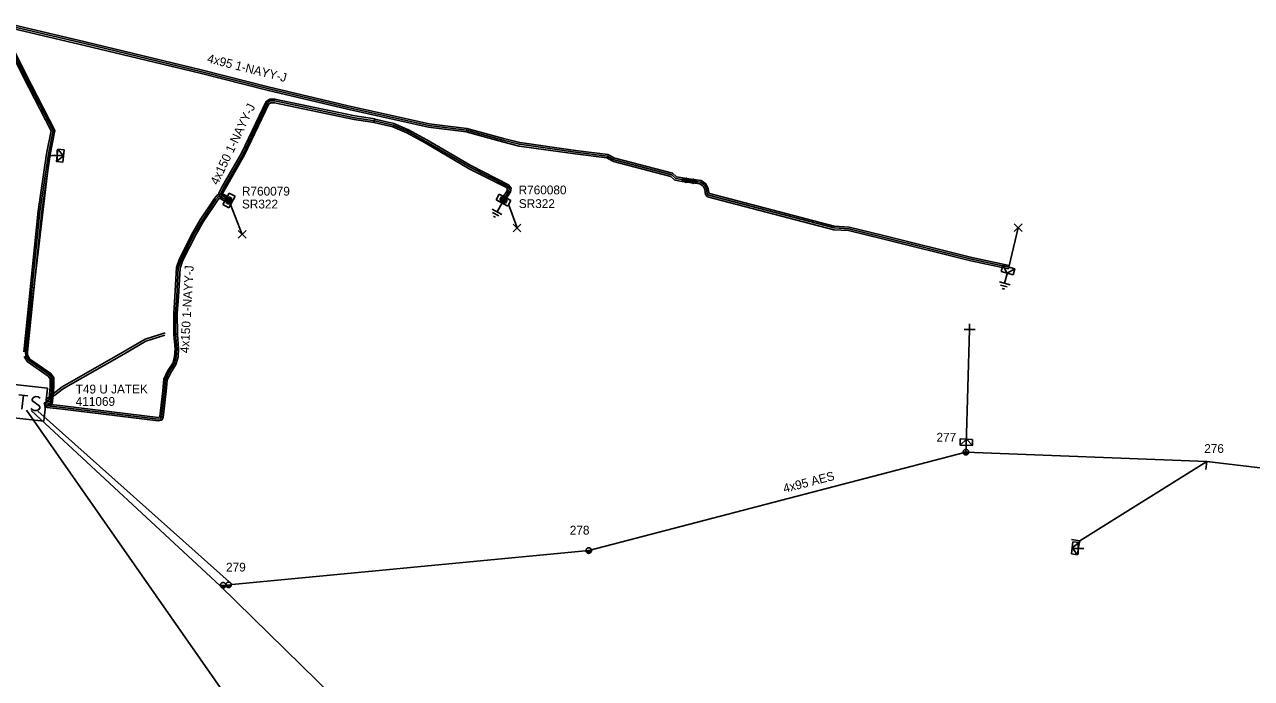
# Model space of a CAD drawing. Extents: x -540466 to -537383, y -1184038 to -1179972.
# Drawn here: x -538071.5 to -537932.4, y -1180645.6 to -1180571.5 of the extents above; entities that cross this region are included whole.
import ezdxf

# ---------------------------------------------------------------- set-up
doc = ezdxf.new("R2010")
doc.units = 0
for name, color, linetype in [('Vrstva 1', 7, 'Continuous'), ('Vrstva 13', 7, 'Continuous'), ('Vrstva 14', 7, 'Continuous'), ('Vrstva 15', 7, 'Continuous'), ('Vrstva 19', 7, 'Continuous'), ('Vrstva 2', 7, 'Continuous'), ('Vrstva 20', 7, 'Continuous'), ('Vrstva 25', 7, 'Continuous'), ('Vrstva 26', 7, 'Continuous'), ('Vrstva 27', 7, 'Continuous'), ('Vrstva 28', 7, 'Continuous'), ('Vrstva 29', 7, 'Continuous'), ('Vrstva 30', 7, 'Continuous'), ('Vrstva 31', 7, 'Continuous'), ('Vrstva 34', 7, 'Continuous'), ('Vrstva 4', 7, 'Continuous'), ('Vrstva 5', 7, 'Continuous'), ('Vrstva 50', 7, 'Continuous'), ('Vrstva 51', 7, 'Continuous'), ('Vrstva 52', 7, 'Continuous'), ('Vrstva 59', 7, 'Continuous'), ('Vrstva 6', 7, 'Continuous'), ('Vrstva 8', 7, 'Continuous'), ('Vrstva 9', 7, 'Continuous')]:
    doc.layers.add(name, color=color, linetype=linetype)

# ---------------------------------------------------------------- blocks, each defined once
blk = doc.blocks.new('NN440')
at = {"layer": 'Vrstva 2'}
for points in [[(0.63, 0), (0.63, 0.06), (0.62, 0.13), (0.6, 0.19), (0.58, 0.25), (0.55, 0.31), (0.51, 0.37), (0.47, 0.42), (0.42, 0.46), (0.37, 0.51), (0.32, 0.54), (0.26, 0.57), (0.2, 0.59), (0.13, 0.61), (0.07, 0.62), (0, 0.63), (-0.06, 0.62), (-0.13, 0.61), (-0.19, 0.59), (-0.26, 0.57), (-0.31, 0.54), (-0.37, 0.51), (-0.42, 0.46), (-0.47, 0.42), (-0.51, 0.37), (-0.54, 0.31), (-0.57, 0.25), (-0.6, 0.19), (-0.62, 0.13), (-0.63, 0.06), (-0.63, 0), (-0.63, -0.07), (-0.62, -0.14), (-0.6, -0.2), (-0.57, -0.26), (-0.54, -0.32), (-0.51, -0.37), (-0.47, -0.43), (-0.42, -0.47), (-0.37, -0.51), (-0.31, -0.55), (-0.26, -0.58), (-0.19, -0.6), (-0.13, -0.62), (-0.06, -0.63), (0, -0.63), (0.07, -0.63), (0.13, -0.62), (0.2, -0.6), (0.26, -0.58), (0.32, -0.55), (0.37, -0.51), (0.42, -0.47), (0.47, -0.43), (0.51, -0.37), (0.55, -0.32), (0.58, -0.26), (0.6, -0.2), (0.62, -0.14), (0.63, -0.07), (0.63, 0)], [(-0.63, 0), (0.63, 0)], [(-0.6, -0.18), (0.57, -0.18)], [(-0.51, -0.32), (0.5, -0.32)], [(-0.37, -0.47), (0.35, -0.47)]]:
    blk.add_lwpolyline(points, dxfattribs=at)
blk = doc.blocks.new('NN450')
at = {"layer": 'Vrstva 2'}
for points in [[(0, 0), (0, 0.07), (-0.01, 0.13), (-0.03, 0.19), (-0.05, 0.25), (-0.08, 0.31), (-0.12, 0.37), (-0.16, 0.42), (-0.21, 0.46), (-0.26, 0.51), (-0.31, 0.54), (-0.37, 0.57), (-0.43, 0.59), (-0.5, 0.61), (-0.56, 0.62), (-0.63, 0.62), (-0.69, 0.62), (-0.75, 0.61), (-0.82, 0.59), (-0.88, 0.57), (-0.94, 0.54), (-0.99, 0.51), (-1.04, 0.46), (-1.09, 0.42), (-1.13, 0.37), (-1.17, 0.31), (-1.2, 0.25), (-1.22, 0.19), (-1.24, 0.13), (-1.25, 0.07), (-1.25, 0), (-1.25, -0.07), (-1.24, -0.13), (-1.22, -0.19), (-1.2, -0.25), (-1.17, -0.31), (-1.13, -0.37), (-1.09, -0.42), (-1.04, -0.46), (-0.99, -0.51), (-0.94, -0.54), (-0.88, -0.57), (-0.82, -0.59), (-0.75, -0.61), (-0.69, -0.62), (-0.62, -0.63), (-0.56, -0.62), (-0.5, -0.61), (-0.43, -0.59), (-0.37, -0.57), (-0.31, -0.54), (-0.26, -0.51), (-0.21, -0.46), (-0.16, -0.42), (-0.12, -0.37), (-0.08, -0.31), (-0.05, -0.25), (-0.03, -0.19), (-0.01, -0.13), (0, -0.07), (0, 0)], [(1.25, 0), (1.25, 0.07), (1.24, 0.13), (1.22, 0.19), (1.2, 0.25), (1.17, 0.31), (1.13, 0.37), (1.09, 0.42), (1.04, 0.46), (0.99, 0.51), (0.94, 0.54), (0.88, 0.57), (0.82, 0.59), (0.75, 0.61), (0.69, 0.62), (0.62, 0.62), (0.56, 0.62), (0.5, 0.61), (0.43, 0.59), (0.37, 0.57), (0.31, 0.54), (0.26, 0.51), (0.21, 0.46), (0.16, 0.42), (0.12, 0.37), (0.08, 0.31), (0.05, 0.25), (0.03, 0.19), (0.01, 0.13), (0, 0.07), (0, 0), (0, -0.07), (0.01, -0.13), (0.03, -0.19), (0.05, -0.25), (0.08, -0.31), (0.12, -0.37), (0.16, -0.42), (0.21, -0.46), (0.26, -0.51), (0.31, -0.54), (0.37, -0.57), (0.43, -0.59), (0.5, -0.61), (0.56, -0.62), (0.63, -0.63), (0.69, -0.62), (0.75, -0.61), (0.82, -0.59), (0.88, -0.57), (0.94, -0.54), (0.99, -0.51), (1.04, -0.46), (1.09, -0.42), (1.13, -0.37), (1.17, -0.31), (1.2, -0.25), (1.22, -0.19), (1.24, -0.13), (1.25, -0.07), (1.25, 0)], [(-1.25, 0), (1.25, 0)], [(-1.23, -0.16), (-0.02, -0.16)], [(-1.16, -0.32), (-0.09, -0.32)], [(-1.03, -0.47), (-0.22, -0.47)], [(0.02, -0.16), (1.23, -0.16)], [(0.09, -0.32), (1.16, -0.32)], [(0.22, -0.47), (1.03, -0.47)]]:
    blk.add_lwpolyline(points, dxfattribs=at)
blk = doc.blocks.new('NN870')
at = {"layer": 'Vrstva 4'}
for points in [[(0, -0.25), (0.5, 0), (0, 0.25), (-0.5, 0), (0, -0.25)], [(0.37, 0), (0, 0.19), (-0.36, 0), (0, -0.19), (0.37, 0)], [(0.24, 0), (0, 0.12), (-0.25, 0), (0, -0.12), (0.24, 0)], [(0.12, 0), (0, 0.06), (-0.13, 0), (0, -0.06), (0.12, 0)]]:
    blk.add_lwpolyline(points, dxfattribs=at)
blk = doc.blocks.new('NN800')
at = {"layer": 'Vrstva 1'}
for points in [[(-0.44, 0.44), (0.44, -0.44)], [(-0.44, -0.44), (0.44, 0.44)]]:
    blk.add_lwpolyline(points, dxfattribs=at)
blk = doc.blocks.new('NN620')
at = {"layer": 'Vrstva 8'}
for points in [[(0.75, 0), (-0.75, 0)], [(-0.75, 0), (-0.75, -0.75)], [(0.75, -0.75), (0.75, 0)], [(-0.75, -0.75), (0.75, -0.75)], [(0.37, -0.18), (-0.38, -0.18)], [(-0.38, -0.18), (-0.38, -0.56)], [(-0.38, -0.56), (0.37, -0.56)], [(0.32, -0.23), (-0.33, -0.23)], [(-0.33, -0.23), (-0.33, -0.51)], [(-0.33, -0.51), (0.32, -0.51)], [(0.27, -0.27), (-0.28, -0.27)], [(-0.28, -0.27), (-0.28, -0.46)], [(-0.28, -0.46), (0.27, -0.46)], [(0.23, -0.32), (-0.23, -0.32)], [(-0.23, -0.32), (-0.23, -0.42)], [(-0.23, -0.42), (0.23, -0.42)], [(-0.19, -0.37), (0.19, -0.37)], [(0.23, -0.42), (0.23, -0.32)], [(0.27, -0.46), (0.27, -0.27)], [(0.32, -0.51), (0.32, -0.23)], [(0.37, -0.56), (0.37, -0.18)]]:
    blk.add_lwpolyline(points, dxfattribs=at)
blk = doc.blocks.new('NN630')
at = {"layer": 'Vrstva 9'}
for points in [[(0, -0.7), (-0.7, 0)], [(-0.7, -0.7), (-0.7, 0), (0.7, 0), (0.7, -0.7)], [(-0.7, -0.7), (0.7, -0.7)], [(0, -0.7), (0.7, 0)]]:
    blk.add_lwpolyline(points, dxfattribs=at)
blk = doc.blocks.new('NN810')
at = {"layer": 'Vrstva 14'}
for points in [[(0, -0.64), (0, -1.89)], [(0.63, -1.89), (-0.62, -1.89)], [(0.39, -2.2), (-0.4, -2.2)], [(0, -2.52), (-0.12, -2.52)], [(0.14, -2.52), (0, -2.52)]]:
    blk.add_lwpolyline(points, dxfattribs=at)
blk = doc.blocks.new('NN640')
at = {"layer": 'Vrstva 6'}
for points in [[(-1.89, 1.89), (1.89, 1.89)], [(-1.89, -1.89), (-1.89, 1.89)], [(1.89, 1.89), (1.89, -1.89)], [(-1.26, 0.79), (-0.22, 0.79)], [(-0.73, 0.79), (-0.73, -0.79)], [(1.2, 0.66), (0.94, 0.79), (0.66, 0.79), (0.41, 0.66), (0.28, 0.47), (0.28, 0.41), (0.41, 0.22), (1.13, -0.16), (1.26, -0.32), (1.26, -0.47), (1.13, -0.66), (0.91, -0.79), (0.63, -0.79), (0.5, -0.73), (0.28, -0.6)], [(1.89, -1.89), (-1.89, -1.89)]]:
    blk.add_lwpolyline(points, dxfattribs=at)
blk = doc.blocks.new('NN510')
at = {"layer": 'Vrstva 2'}
blk.add_lwpolyline([(0, 0), (0, 0.94)], dxfattribs=at)

msp = doc.modelspace()

# ---------------------------------------------------------------- linework, layer by layer
at = {"layer": 'Vrstva 20'}
for points in [[(-538073.48, -1180572.77), (-538070.63, -1180578.42), (-538068.03, -1180583.46), (-538068.56, -1180586.19), (-538069.52, -1180592.66), (-538071.15, -1180608.55), (-538071.12, -1180608.95), (-538070.88, -1180609.37), (-538068.5, -1180611.02), (-538068.16, -1180611.49), (-538068.16, -1180612.55), (-538068.33, -1180614.53), (-538069.13, -1180614.72), (-538069.23, -1180614.34), (-538068.71, -1180614.21), (-538068.56, -1180612.53), (-538068.56, -1180611.61), (-538068.78, -1180611.3), (-538071.18, -1180609.65), (-538071.52, -1180609.07)], [(-538072.92, -1180571.46), (-538064.59, -1180573.44), (-538051.46, -1180576.6), (-538043.86, -1180578.52), (-538034.79, -1180580.68), (-538025.62, -1180582.71), (-538021.34, -1180583.23), (-538017.2, -1180584.38), (-538015.34, -1180584.83), (-538009.02, -1180585.72), (-538005.38, -1180586.19), (-538004.58, -1180586.62), (-537998.03, -1180588.32), (-537997.59, -1180588.73), (-537996.47, -1180588.91), (-537996.53, -1180589.31), (-537997.77, -1180589.11), (-537998.23, -1180588.68), (-538004.72, -1180587), (-538005.5, -1180586.57), (-538009.08, -1180586.12), (-538015.42, -1180585.23), (-538017.3, -1180584.76), (-538021.42, -1180583.63), (-538025.68, -1180583.11), (-538034.87, -1180581.06), (-538043.96, -1180578.9), (-538051.56, -1180576.98), (-538064.69, -1180573.82), (-538072.82, -1180571.9)], [(-538071.55, -1180608.55), (-538069.92, -1180592.62), (-538068.96, -1180586.13), (-538068.45, -1180583.52), (-538070.99, -1180578.6), (-538073.84, -1180572.95)]]:
    msp.add_lwpolyline(points, dxfattribs=at)
for points in [[(-538031.85, -1180582.56), (-538034.11, -1180582.22), (-538043.13, -1180580.32), (-538043.56, -1180580.32), (-538043.77, -1180580.45), (-538046.53, -1180586.23), (-538048.74, -1180590.09), (-538049.02, -1180590.63), (-538048.96, -1180590.88), (-538049.36, -1180590.96), (-538049.44, -1180590.57), (-538049.1, -1180589.89), (-538046.89, -1180586.05), (-538044.09, -1180580.17), (-538043.68, -1180579.92), (-538043.09, -1180579.92), (-538034.03, -1180581.82), (-538031.79, -1180582.16)], [(-538017.18, -1180590.92), (-538016.79, -1180590.3), (-538016.76, -1180590.09), (-538016.87, -1180589.95), (-538021.08, -1180587.8), (-538026.08, -1180584.88), (-538028.15, -1180583.74), (-538029.74, -1180583.05), (-538031.87, -1180582.55), (-538031.77, -1180582.17), (-538029.62, -1180582.67), (-538027.97, -1180583.38), (-538025.88, -1180584.54), (-538020.88, -1180587.44), (-538016.61, -1180589.63), (-538016.34, -1180589.99), (-538016.41, -1180590.44), (-538016.84, -1180591.14)], [(-537995.73, -1180589.42), (-537996.53, -1180589.31), (-537996.47, -1180588.91), (-537995.67, -1180589.02)], [(-537959.97, -1180599.16), (-537964.22, -1180598.24), (-537974.25, -1180595.75), (-537978.09, -1180594.81), (-537979.77, -1180594.72), (-537994.06, -1180590.98), (-537994.29, -1180590.71), (-537994.39, -1180590.15), (-537994.58, -1180589.78), (-537994.94, -1180589.53), (-537995.73, -1180589.42), (-537995.67, -1180589.02), (-537994.8, -1180589.15), (-537994.26, -1180589.5), (-537994.01, -1180590.03), (-537993.91, -1180590.53), (-537993.84, -1180590.62), (-537979.71, -1180594.32), (-537978.03, -1180594.41), (-537974.15, -1180595.37), (-537964.12, -1180597.86), (-537959.89, -1180598.76)], [(-538054.55, -1180606.56), (-538054.56, -1180604.19), (-538054.42, -1180602.28), (-538054.24, -1180599.01), (-538053.92, -1180598.01), (-538052.39, -1180595.02), (-538051.55, -1180593.61), (-538049.94, -1180591.16), (-538049.55, -1180590.72), (-538049.16, -1180590.72), (-538049.16, -1180591.12), (-538049.37, -1180591.12), (-538049.62, -1180591.4), (-538051.21, -1180593.83), (-538052.03, -1180595.22), (-538053.54, -1180598.17), (-538053.84, -1180599.09), (-538054.02, -1180602.3), (-538054.16, -1180604.21), (-538054.15, -1180606.56)], [(-538049.02, -1180590.66), (-538048.75, -1180590.8), (-538048.48, -1180590.96), (-538048.78, -1180591.48), (-538049.05, -1180591.32), (-538049.3, -1180591.18)], [(-538054.15, -1180606.54), (-538054.01, -1180608.23), (-538054.07, -1180609.13), (-538054.32, -1180609.99), (-538054.92, -1180610.96), (-538055.29, -1180611.76), (-538055.4, -1180613.02), (-538055.77, -1180615.99), (-538055.91, -1180616.32), (-538056.34, -1180616.39), (-538067.17, -1180615.07), (-538068.9, -1180614.87), (-538069.15, -1180614.84), (-538069.11, -1180614.44), (-538068.86, -1180614.47), (-538067.13, -1180614.67), (-538056.34, -1180615.99), (-538056.19, -1180615.96), (-538056.15, -1180615.89), (-538055.8, -1180612.98), (-538055.69, -1180611.66), (-538055.28, -1180610.76), (-538054.68, -1180609.83), (-538054.47, -1180609.07), (-538054.41, -1180608.23), (-538054.55, -1180606.58)]]:
    msp.add_lwpolyline(points, close=True, dxfattribs=at)
at = {"layer": 'Vrstva 5'}
for points in [[(-538072.87, -1180571.68), (-538064.64, -1180573.63), (-538051.51, -1180576.79), (-538043.91, -1180578.71), (-538034.83, -1180580.87), (-538025.65, -1180582.91), (-538021.38, -1180583.43), (-538017.25, -1180584.57), (-538015.38, -1180585.03), (-538009.05, -1180585.92), (-538005.44, -1180586.38), (-538004.65, -1180586.81), (-537998.13, -1180588.5), (-537997.68, -1180588.92), (-537996.5, -1180589.11), (-537995.7, -1180589.22), (-537994.87, -1180589.34), (-537994.42, -1180589.64), (-537994.2, -1180590.09), (-537994.1, -1180590.62), (-537993.95, -1180590.8), (-537979.74, -1180594.52), (-537978.06, -1180594.61), (-537974.2, -1180595.56), (-537964.17, -1180598.05), (-537959.93, -1180598.96)], [(-538069.18, -1180614.53), (-538068.52, -1180614.37), (-538068.36, -1180612.54), (-538068.36, -1180611.55), (-538068.64, -1180611.16), (-538071.03, -1180609.51), (-538071.32, -1180609.01), (-538071.35, -1180608.55), (-538069.72, -1180592.64), (-538068.76, -1180586.16), (-538068.24, -1180583.49), (-538070.81, -1180578.51), (-538073.66, -1180572.86)], [(-538048.58, -1180591.13), (-538048.85, -1180590.97), (-538049.19, -1180590.79), (-538049.23, -1180590.6), (-538048.92, -1180589.99), (-538046.71, -1180586.14), (-538043.93, -1180580.31), (-538043.62, -1180580.12), (-538043.11, -1180580.12), (-538034.07, -1180582.02), (-538031.82, -1180582.36), (-538029.68, -1180582.86), (-538028.06, -1180583.56), (-538025.98, -1180584.71), (-538020.98, -1180587.62), (-538016.74, -1180589.79), (-538016.55, -1180590.04), (-538016.6, -1180590.37), (-538017.01, -1180591.03)], [(-538069.13, -1180614.64), (-538068.88, -1180614.67), (-538067.15, -1180614.87), (-538056.34, -1180616.19), (-538056.05, -1180616.14), (-538055.96, -1180615.94), (-538055.6, -1180613), (-538055.49, -1180611.71), (-538055.1, -1180610.86), (-538054.5, -1180609.91), (-538054.27, -1180609.1), (-538054.21, -1180608.23), (-538054.35, -1180606.56), (-538054.36, -1180604.2), (-538054.22, -1180602.29), (-538054.04, -1180599.05), (-538053.73, -1180598.09), (-538052.21, -1180595.12), (-538051.38, -1180593.72), (-538049.78, -1180591.28), (-538049.46, -1180590.92), (-538049.37, -1180590.92), (-538048.95, -1180591.15), (-538048.68, -1180591.31)]]:
    msp.add_lwpolyline(points, dxfattribs=at)
at = {"layer": 'Vrstva 50'}
for points in [[(-538071.26, -1180615.16), (-538046.58, -1180650.51), (-538023.75, -1180683.26), (-538014.35, -1180688.2), (-538006.46, -1180692.14), (-538002.47, -1180694.22), (-537989.15, -1180701.08), (-537980.6, -1180705.81), (-537975.8, -1180708.29), (-537962.43, -1180714.94), (-537958.79, -1180716.9), (-537951, -1180720.9), (-537950.48, -1180721.17)], [(-537938.74, -1180708.55), (-537951.12, -1180702), (-537972.33, -1180691.82), (-537978.76, -1180688.51), (-538002.01, -1180675.74), (-538014.39, -1180669.26), (-538049.3, -1180635.09), (-538070.71, -1180615.2)], [(-537913.77, -1180623.96), (-537927.98, -1180622.13), (-537937.49, -1180620.97), (-537964.79, -1180619.93), (-538007.53, -1180631.08), (-538047.93, -1180634.94), (-538069.97, -1180615.28)]]:
    msp.add_lwpolyline(points, dxfattribs=at)
at = {"layer": 'Vrstva 52'}
for points in [[(-538069.2, -1180614.71), (-538068.48, -1180614.67), (-538068.17, -1180611.42), (-538071.32, -1180609.06), (-538068.64, -1180586.34), (-538067.76, -1180586.29)], [(-537964.79, -1180619.93), (-537964.76, -1180619.16), (-537964.38, -1180606.01)]]:
    msp.add_lwpolyline(points, dxfattribs=at)
at = {"layer": 'Vrstva 59'}
for points in [[(-538048.14, -1180591.87), (-538046.81, -1180595.24)], [(-538016.62, -1180591.82), (-538015.65, -1180594.51)], [(-537959.93, -1180598.96), (-537958.87, -1180594.49)]]:
    msp.add_lwpolyline(points, dxfattribs=at)
at = {"layer": 'Vrstva 8'}
msp.add_lwpolyline([(-537937.49, -1180620.97), (-537951.89, -1180629.96), (-537952.06, -1180630.86)], dxfattribs=at)
at = {"layer": 'Vrstva 9'}
for points in [[(-538069.15, -1180614.35), (-538067.06, -1180612.73), (-538060.22, -1180608.83), (-538057.71, -1180607.35), (-538055.56, -1180606.66)], [(-538069.11, -1180614), (-538067.2, -1180612.53), (-538060.34, -1180608.61), (-538057.81, -1180607.12), (-538055.54, -1180606.39)]]:
    msp.add_lwpolyline(points, dxfattribs=at)

# ---------------------------------------------------------------- block references
at = {"layer": 'Vrstva 13'}
for name, p, xscale, yscale, rotation in [('NN440', (-537964.79, -1180619.93), 0.5000000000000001, 0.5, -2.181641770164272), ('NN440', (-538007.53, -1180631.08), 0.49999999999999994, 0.5000000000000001, 5.606291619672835), ('NN450', (-538048.65, -1180634.99), 0.5, 0.5, 4.034122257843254)]:
    msp.add_blockref(name, p, dxfattribs=dict(at, xscale=xscale, yscale=yscale, rotation=rotation))
for p, rotation in [((-537937.49, -1180620.97), 172.75510552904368), ((-537951.89, -1180629.96), 82.7499055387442)]:
    msp.add_blockref('NN510', p, dxfattribs=dict(at, rotation=rotation))
at = {"layer": 'Vrstva 15'}
for p, rotation in [((-538017.01, -1180591.03), -28.810793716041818), ((-537959.93, -1180598.96), -14.560275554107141)]:
    msp.add_blockref('NN810', p, dxfattribs=dict(at, rotation=rotation))
at = {"layer": 'Vrstva 19'}
for p, rotation in [((-537996.5, -1180589.11), -9.293308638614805), ((-537995.7, -1180589.22), -8.297144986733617)]:
    msp.add_blockref('NN870', p, dxfattribs=dict(at, rotation=rotation))
at = {"layer": 'Vrstva 25', "rotation": -6.2488528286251}
msp.add_blockref('NN640', (-538070.95, -1180614.34), dxfattribs=at)
at = {"layer": 'Vrstva 28'}
for p, rotation in [((-538048.63, -1180591.22), 61.18920625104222), ((-538017.01, -1180591.03), -28.81079374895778)]:
    msp.add_blockref('NN620', p, dxfattribs=dict(at, rotation=rotation))
at = {"layer": 'Vrstva 31'}
for p, rotation in [((-538067.76, -1180586.29), 84.1403471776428), ((-537959.93, -1180598.96), -14.560275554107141), ((-537964.76, -1180619.16), 177.81835823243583), ((-537952.06, -1180630.86), -97.25009446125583)]:
    msp.add_blockref('NN630', p, dxfattribs=dict(at, rotation=rotation))
at = {"layer": 'Vrstva 34'}
for p, rotation in [((-538067.76, -1180586.29), 45.00000009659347), ((-537964.38, -1180606.01), 45), ((-537952.06, -1180630.86), 45)]:
    msp.add_blockref('NN800', p, dxfattribs=dict(at, rotation=rotation))
for p in [(-538046.81, -1180595.24), (-538015.65, -1180594.51), (-537958.87, -1180594.49)]:
    msp.add_blockref('NN800', p, dxfattribs=at)

# ---------------------------------------------------------------- texts
at = {"layer": 'Vrstva 14'}
for s, p in [('277', (-537968.13, -1180618.74)), ('276', (-537937.79, -1180620.02)), ('278', (-538009.68, -1180629.27)), ('279', (-538048.63, -1180633.46))]:
    msp.add_text(s, height=1, dxfattribs=at).set_placement(p)
at = {"layer": 'Vrstva 26'}
msp.add_text('411069', height=1, dxfattribs=at).set_placement((-538065.67, -1180614.68))
at = {"layer": 'Vrstva 27'}
msp.add_text('T49 U JATEK', height=1, rotation=0.08, dxfattribs=at).set_placement((-538065.67, -1180613.28))
at = {"layer": 'Vrstva 29'}
for s, p in [('R760079', (-538046.83, -1180590.85)), ('R760080', (-538015.48, -1180590.71))]:
    msp.add_text(s, height=1, dxfattribs=at).set_placement(p)
at = {"layer": 'Vrstva 30'}
for p in [(-538046.83, -1180592.31), (-538015.46, -1180592.26)]:
    msp.add_text('SR322', height=1, dxfattribs=at).set_placement(p)
at = {"layer": 'Vrstva 51'}
msp.add_text('4x95 AES', height=1, rotation=14.621, dxfattribs=at).set_placement((-537985.36, -1180624.55))
at = {"layer": 'Vrstva 6'}
for s, rotation, p in [('4x95 1-NAYY-J', 345.822, (-538050.84, -1180575.74)), ('4x150 1-NAYY-J', 64.506, (-538049.57, -1180589.72)), ('4x150 1-NAYY-J', 86.821, (-538052.85, -1180608.73))]:
    msp.add_text(s, height=1, rotation=rotation, dxfattribs=at).set_placement(p)

doc.saveas('drawing.dxf')
